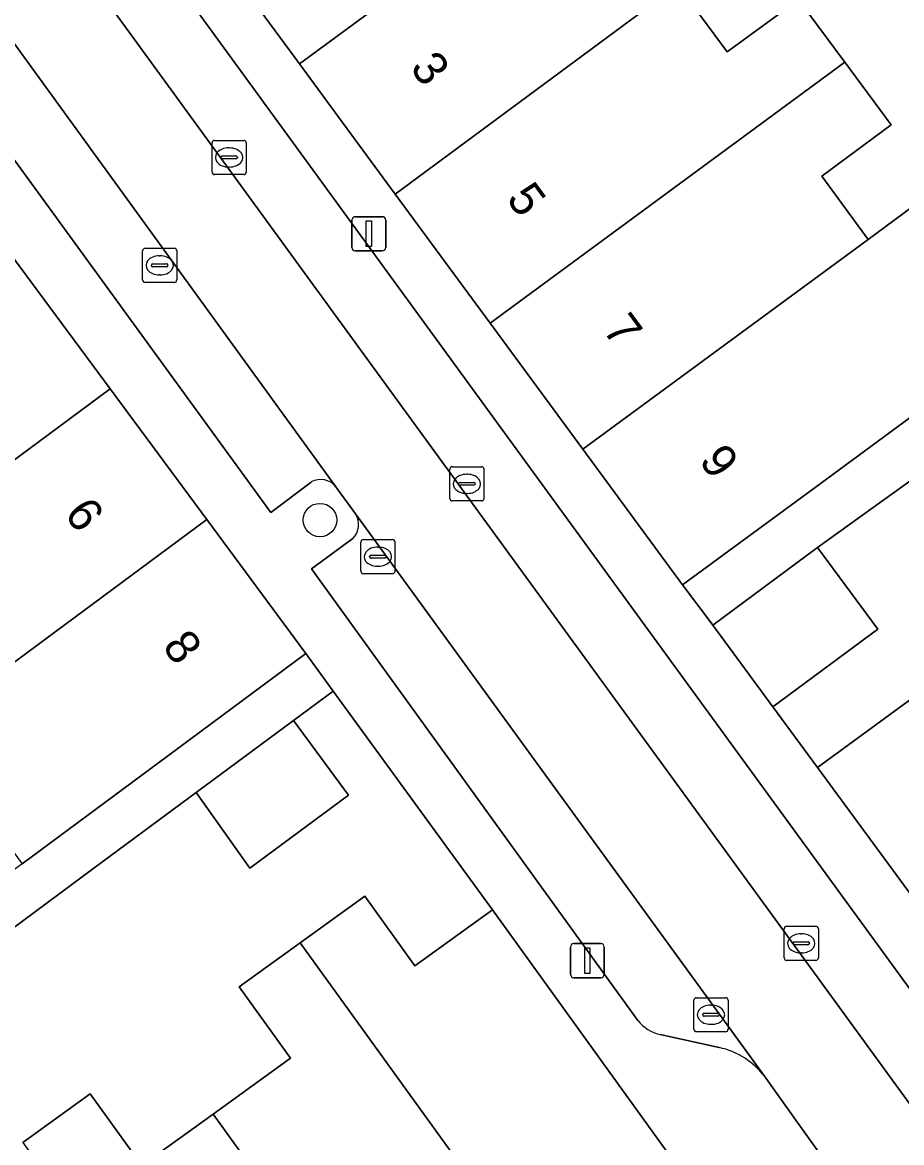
# Model space of a CAD drawing. Extents: x 159817 to 160765, y 380688 to 381638.
# Drawn here: x 159951.47 to 159977.23, y 381310.61 to 381343.41 of the extents above; entities that cross this region are included whole.
import ezdxf

# ---------------------------------------------------------------- set-up
doc = ezdxf.new("R2010")
doc.units = 0
for name, color, linetype in [('IMGEO_Boom', 7, 'Continuous'), ('IMGEO_Erf', 7, 'Continuous'), ('IMGEO_Kolk', 7, 'Continuous'), ('IMGEO_Lichtmast', 7, 'Continuous'), ('IMGEO_Muur', 7, 'Continuous'), ('IMGEO_Pand', 7, 'Continuous'), ('IMGEO_Pand_nummerreeks', 7, 'Continuous'), ('IMGEO_Parkeervlak_open', 7, 'Continuous'), ('IMGEO_Rijbaan_lokaal_open', 7, 'Continuous'), ('IMGEO_Voetpad_open', 7, 'Continuous')]:
    doc.layers.add(name, color=color, linetype=linetype)

msp = doc.modelspace()

# ---------------------------------------------------------------- linework, layer by layer
at = {"layer": 'IMGEO_Boom'}
msp.add_circle((159960.192, 381328.838), 0.489, dxfattribs=at)
at = {"layer": 'IMGEO_Erf'}
for points in [[(159970.672, 381344.511), (159972.12, 381342.543), (159974.212, 381344.083), (159975.565, 381342.244), (159976.919, 381340.405), (159974.888, 381338.91), (159976.251, 381337.057), (159978.281, 381338.552), (159979.72, 381336.597), (159977.662, 381335.082), (159979.145, 381333.067), (159985.718, 381338.113), (159983.569, 381340.914), (159986.086, 381342.846), (159984.86, 381344.454)], [(159978.583, 381330.774), (159974.768, 381328.035), (159976.537, 381325.644), (159973.461, 381323.366), (159974.762, 381321.597), (159977.129, 381323.325), (159978.448, 381324.288)], [(159951.483, 381310.609), (159953.459, 381312.034), (159954.972, 381309.937), (159957.059, 381311.442), (159959.328, 381313.078), (159957.821, 381315.169), (159959.614, 381316.461), (159961.504, 381317.824), (159962.974, 381315.784), (159965.25, 381317.425), (159960.581, 381323.831), (159959.413, 381322.966), (159961.026, 381320.787), (159958.135, 381318.647), (159956.564, 381320.857), (159953.609, 381318.67), (159948.312, 381314.75)]]:
    msp.add_lwpolyline(points, dxfattribs=at)
at = {"layer": 'IMGEO_Kolk'}
for p, q in [((159957.03, 381339.028), (159957.03, 381339.88)), ((159957.105, 381339.954), (159957.957, 381339.954)), ((159957.518, 381339.734), (159957.543, 381339.734)), ((159958.031, 381339.88), (159958.031, 381339.028)), ((159957.289, 381339.448), (159957.289, 381339.46)), ((159957.727, 381339.411), (159957.329, 381339.411)), ((159957.332, 381339.497), (159957.73, 381339.497)), ((159957.773, 381339.46), (159957.773, 381339.448)), ((159957.541, 381339.174), (159957.516, 381339.174)), ((159957.957, 381338.954), (159957.105, 381338.954)), ((159955.071, 381336.795), (159955.923, 381336.795)), ((159954.996, 381335.869), (159954.996, 381336.721)), ((159955.484, 381336.575), (159955.509, 381336.575)), ((159955.997, 381336.721), (159955.997, 381335.869)), ((159955.255, 381336.289), (159955.255, 381336.301)), ((159955.693, 381336.252), (159955.295, 381336.252)), ((159955.298, 381336.338), (159955.696, 381336.338)), ((159955.739, 381336.301), (159955.739, 381336.289)), ((159955.923, 381335.795), (159955.071, 381335.795)), ((159955.507, 381336.015), (159955.482, 381336.015)), ((159963.995, 381329.472), (159963.995, 381330.324)), ((159964.07, 381330.398), (159964.922, 381330.398)), ((159964.996, 381330.324), (159964.996, 381329.472)), ((159964.254, 381329.892), (159964.254, 381329.904)), ((159964.297, 381329.941), (159964.695, 381329.941)), ((159964.483, 381330.178), (159964.508, 381330.178)), ((159964.738, 381329.904), (159964.738, 381329.892)), ((159964.692, 381329.855), (159964.294, 381329.855)), ((159964.506, 381329.618), (159964.481, 381329.618)), ((159964.922, 381329.398), (159964.07, 381329.398)), ((159961.463, 381328.267), (159962.315, 381328.267)), ((159961.388, 381327.341), (159961.388, 381328.193)), ((159961.876, 381328.047), (159961.901, 381328.047)), ((159962.389, 381328.193), (159962.389, 381327.341)), ((159961.647, 381327.761), (159961.647, 381327.773)), ((159962.085, 381327.724), (159961.687, 381327.724)), ((159961.69, 381327.81), (159962.088, 381327.81)), ((159962.131, 381327.773), (159962.131, 381327.761)), ((159962.315, 381327.267), (159961.463, 381327.267)), ((159961.899, 381327.487), (159961.874, 381327.487)), ((159973.789, 381316.019), (159973.789, 381316.871)), ((159973.864, 381316.945), (159974.716, 381316.945)), ((159974.79, 381316.871), (159974.79, 381316.019)), ((159974.048, 381316.439), (159974.048, 381316.451)), ((159974.091, 381316.488), (159974.489, 381316.488)), ((159974.277, 381316.725), (159974.302, 381316.725)), ((159974.532, 381316.451), (159974.532, 381316.439)), ((159974.486, 381316.402), (159974.088, 381316.402)), ((159974.3, 381316.165), (159974.275, 381316.165)), ((159974.716, 381315.945), (159973.864, 381315.945)), ((159971.22, 381314.853), (159972.072, 381314.853)), ((159971.145, 381313.927), (159971.145, 381314.779)), ((159971.633, 381314.633), (159971.658, 381314.633)), ((159972.146, 381314.779), (159972.146, 381313.927)), ((159971.404, 381314.347), (159971.404, 381314.359)), ((159971.842, 381314.31), (159971.444, 381314.31)), ((159971.447, 381314.396), (159971.845, 381314.396)), ((159971.888, 381314.359), (159971.888, 381314.347)), ((159972.072, 381313.853), (159971.22, 381313.853)), ((159971.656, 381314.073), (159971.631, 381314.073))]:
    msp.add_line(p, q, dxfattribs=at)
for points in [[(159957.03, 381339.028), (159957.03, 381339.88)], [(159957.105, 381339.954), (159957.957, 381339.954)], [(159958.031, 381339.88), (159958.031, 381339.028)], [(159957.957, 381338.954), (159957.105, 381338.954)], [(159955.071, 381336.795), (159955.923, 381336.795)], [(159954.996, 381335.869), (159954.996, 381336.721)], [(159955.997, 381336.721), (159955.997, 381335.869)], [(159955.923, 381335.795), (159955.071, 381335.795)], [(159963.995, 381329.472), (159963.995, 381330.324)], [(159964.07, 381330.398), (159964.922, 381330.398)], [(159964.996, 381330.324), (159964.996, 381329.472)], [(159964.922, 381329.398), (159964.07, 381329.398)], [(159961.463, 381328.267), (159962.315, 381328.267)], [(159961.388, 381327.341), (159961.388, 381328.193)], [(159962.389, 381328.193), (159962.389, 381327.341)], [(159962.315, 381327.267), (159961.463, 381327.267)], [(159973.789, 381316.019), (159973.789, 381316.871)], [(159973.864, 381316.945), (159974.716, 381316.945)], [(159974.79, 381316.871), (159974.79, 381316.019)], [(159974.716, 381315.945), (159973.864, 381315.945)], [(159971.22, 381314.853), (159972.072, 381314.853)], [(159971.145, 381313.927), (159971.145, 381314.779)], [(159972.146, 381314.779), (159972.146, 381313.927)], [(159972.072, 381313.853), (159971.22, 381313.853)]]:
    msp.add_lwpolyline(points, dxfattribs=at)
for centre, radius, start, end in [((159957.107, 381339.878), 0.0765, 91.552, 178.448), ((159957.107, 381339.878), 0.0765, 91.552, 178.448), ((159957.955, 381339.878), 0.0765, 1.552, 88.448), ((159957.955, 381339.878), 0.0765, 1.552, 88.448), ((159957.329, 381339.457), 0.0403, 85.8775, 175.7526), ((159957.326, 381339.447), 0.0366, 178.938, 274.7102), ((159957.73, 381339.454), 0.043, 264.8664, 352.4533), ((159957.734, 381339.459), 0.0386, 1.7309, 96.639), ((159957.107, 381339.03), 0.0765, 181.552, 268.448), ((159957.107, 381339.03), 0.0765, 181.552, 268.448), ((159957.955, 381339.03), 0.0765, 271.552, 358.448), ((159957.955, 381339.03), 0.0765, 271.552, 358.448), ((159955.073, 381336.719), 0.0765, 91.552, 178.448), ((159955.073, 381336.719), 0.0765, 91.552, 178.448), ((159955.921, 381336.719), 0.0765, 1.552, 88.448), ((159955.921, 381336.719), 0.0765, 1.552, 88.448), ((159955.295, 381336.298), 0.0403, 85.8775, 175.7526), ((159955.292, 381336.288), 0.0366, 178.938, 274.7102), ((159955.696, 381336.295), 0.043, 264.8664, 352.4533), ((159955.7, 381336.3), 0.0386, 1.7309, 96.639), ((159955.073, 381335.871), 0.0765, 181.552, 268.448), ((159955.073, 381335.871), 0.0765, 181.552, 268.448), ((159955.921, 381335.871), 0.0765, 271.552, 358.448), ((159955.921, 381335.871), 0.0765, 271.552, 358.448), ((159964.072, 381330.322), 0.0765, 91.552, 178.448), ((159964.072, 381330.322), 0.0765, 91.552, 178.448), ((159964.92, 381330.322), 0.0765, 1.552, 88.448), ((159964.92, 381330.322), 0.0765, 1.552, 88.448), ((159964.294, 381329.901), 0.0403, 85.8775, 175.7526), ((159964.291, 381329.891), 0.0366, 178.938, 274.7102), ((159964.695, 381329.898), 0.043, 264.8664, 352.4533), ((159964.699, 381329.903), 0.0386, 1.7309, 96.639), ((159964.072, 381329.474), 0.0765, 181.552, 268.448), ((159964.072, 381329.474), 0.0765, 181.552, 268.448), ((159964.92, 381329.474), 0.0765, 271.552, 358.448), ((159964.92, 381329.474), 0.0765, 271.552, 358.448), ((159961.465, 381328.191), 0.0765, 91.552, 178.448), ((159961.465, 381328.191), 0.0765, 91.552, 178.448), ((159962.313, 381328.191), 0.0765, 1.552, 88.448), ((159962.313, 381328.191), 0.0765, 1.552, 88.448), ((159961.687, 381327.77), 0.0403, 85.8775, 175.7526), ((159961.684, 381327.76), 0.0366, 178.938, 274.7102), ((159962.088, 381327.767), 0.043, 264.8664, 352.4533), ((159962.092, 381327.772), 0.0386, 1.7309, 96.639), ((159961.465, 381327.343), 0.0765, 181.552, 268.448), ((159961.465, 381327.343), 0.0765, 181.552, 268.448), ((159962.313, 381327.343), 0.0765, 271.552, 358.448), ((159962.313, 381327.343), 0.0765, 271.552, 358.448), ((159973.866, 381316.869), 0.0765, 91.552, 178.448), ((159973.866, 381316.869), 0.0765, 91.552, 178.448), ((159974.714, 381316.869), 0.0765, 1.552, 88.448), ((159974.714, 381316.869), 0.0765, 1.552, 88.448), ((159974.088, 381316.448), 0.0403, 85.8775, 175.7526), ((159974.085, 381316.438), 0.0366, 178.938, 274.7102), ((159974.489, 381316.445), 0.043, 264.8664, 352.4533), ((159974.493, 381316.45), 0.0386, 1.7309, 96.639), ((159973.866, 381316.021), 0.0765, 181.552, 268.448), ((159973.866, 381316.021), 0.0765, 181.552, 268.448), ((159974.714, 381316.021), 0.0765, 271.552, 358.448), ((159974.714, 381316.021), 0.0765, 271.552, 358.448), ((159971.222, 381314.777), 0.0765, 91.552, 178.448), ((159971.222, 381314.777), 0.0765, 91.552, 178.448), ((159972.07, 381314.777), 0.0765, 1.552, 88.448), ((159972.07, 381314.777), 0.0765, 1.552, 88.448), ((159971.444, 381314.356), 0.0403, 85.8775, 175.7526), ((159971.441, 381314.346), 0.0366, 178.938, 274.7102), ((159971.845, 381314.353), 0.043, 264.8664, 352.4533), ((159971.849, 381314.358), 0.0386, 1.7309, 96.639), ((159971.222, 381313.929), 0.0765, 181.552, 268.448), ((159971.222, 381313.929), 0.0765, 181.552, 268.448), ((159972.07, 381313.929), 0.0765, 271.552, 358.448), ((159972.07, 381313.929), 0.0765, 271.552, 358.448)]:
    msp.add_arc(centre, radius, start, end, dxfattribs=at)
for centre, major_axis, ratio, start_param, end_param in [((159957.517, 381339.454), (-0.387, 0.002), 0.722429, 4.712389, 7.853982), ((159957.542, 381339.454), (-0.39, 0.002), 0.717154, 1.570796, 4.712389), ((159955.483, 381336.295), (-0.387, 0.002), 0.722429, 4.712389, 7.853982), ((159955.508, 381336.295), (-0.39, 0.002), 0.717154, 1.570796, 4.712389), ((159964.482, 381329.898), (-0.387, 0.002), 0.722429, 4.712389, 7.853982), ((159964.507, 381329.898), (-0.39, 0.002), 0.717154, 1.570796, 4.712389), ((159961.875, 381327.767), (-0.387, 0.002), 0.722429, 4.712389, 7.853982), ((159961.9, 381327.767), (-0.39, 0.002), 0.717154, 1.570796, 4.712389), ((159974.276, 381316.445), (-0.387, 0.002), 0.722429, 4.712389, 7.853982), ((159974.301, 381316.445), (-0.39, 0.002), 0.717154, 1.570796, 4.712389), ((159971.632, 381314.353), (-0.387, 0.002), 0.722429, 4.712389, 7.853982), ((159971.657, 381314.353), (-0.39, 0.002), 0.717154, 1.570796, 4.712389)]:
    msp.add_ellipse(centre, major_axis=major_axis, ratio=ratio, start_param=start_param, end_param=end_param, dxfattribs=at)
at = {"layer": 'IMGEO_Lichtmast'}
for p, q in [((159961.126, 381336.819), (159961.126, 381337.619)), ((159961.126, 381337.619), (159961.126, 381336.819)), ((159961.226, 381337.719), (159962.016, 381337.719)), ((159962.016, 381337.719), (159961.226, 381337.719)), ((159962.116, 381337.619), (159962.116, 381336.819)), ((159962.116, 381336.819), (159962.116, 381337.619)), ((159962.016, 381336.719), (159961.226, 381336.719)), ((159961.226, 381336.719), (159962.016, 381336.719)), ((159967.629, 381316.437), (159968.419, 381316.437)), ((159968.419, 381316.437), (159967.629, 381316.437)), ((159967.529, 381315.537), (159967.529, 381316.337)), ((159967.529, 381316.337), (159967.529, 381315.537)), ((159968.519, 381316.337), (159968.519, 381315.537)), ((159968.519, 381315.537), (159968.519, 381316.337)), ((159968.419, 381315.437), (159967.629, 381315.437)), ((159967.629, 381315.437), (159968.419, 381315.437))]:
    msp.add_line(p, q, dxfattribs=at)
for points in [[(159961.546, 381337.594), (159961.696, 381337.594), (159961.696, 381336.844), (159961.546, 381336.844), (159961.546, 381337.594)], [(159967.949, 381316.312), (159968.099, 381316.312), (159968.099, 381315.562), (159967.949, 381315.562), (159967.949, 381316.312)]]:
    msp.add_lwpolyline(points, dxfattribs=at)
for centre, start, end in [((159961.226, 381337.619), 90, 180), ((159961.226, 381337.619), 90, 180), ((159962.016, 381337.619), 0, 90), ((159962.016, 381337.619), 360, 90), ((159961.226, 381336.819), 180, 270), ((159961.226, 381336.819), 180, 270), ((159962.016, 381336.819), 270, 0), ((159962.016, 381336.819), 270, 0), ((159967.629, 381316.337), 90, 180), ((159967.629, 381316.337), 90, 180), ((159968.419, 381316.337), 0, 90), ((159968.419, 381316.337), 360, 90), ((159967.629, 381315.537), 180, 270), ((159967.629, 381315.537), 180, 270), ((159968.419, 381315.537), 270, 0), ((159968.419, 381315.537), 270, 0)]:
    msp.add_arc(centre, 0.1, start, end, dxfattribs=at)
at = {"layer": 'IMGEO_Muur'}
msp.add_lwpolyline([(159960.581, 381323.831), (159965.25, 381317.425)], dxfattribs=at)
at = {"layer": 'IMGEO_Pand'}
for points in [[(159969.988, 381349.841), (159968.65, 381351.659), (159966.586, 381350.14), (159965.04, 381352.242), (159960.735, 381349.075), (159956.707, 381346.111), (159959.591, 381342.191)], [(159970.672, 381344.511), (159972.767, 381346.064), (159971.325, 381348.024), (159969.988, 381349.841), (159959.591, 381342.191), (159960.743, 381340.626), (159962.396, 381338.379)], [(159970.672, 381344.511), (159962.396, 381338.379), (159965.178, 381334.598), (159975.565, 381342.244), (159974.212, 381344.083), (159972.12, 381342.543)], [(159976.251, 381337.057), (159974.888, 381338.91), (159976.919, 381340.405), (159975.565, 381342.244), (159965.178, 381334.598), (159967.892, 381330.909)], [(159976.251, 381337.057), (159967.892, 381330.909), (159970.815, 381326.937), (159974.843, 381329.901), (159979.145, 381333.067), (159977.662, 381335.082), (159979.72, 381336.597), (159978.281, 381338.552)], [(159951.211, 381336.506), (159941.01, 381328.957), (159942.33, 381327.174), (159944.465, 381328.755), (159945.979, 381326.709), (159948.134, 381328.304), (159954.044, 381332.678)], [(159946.609, 381321.252), (159956.877, 381328.851), (159954.044, 381332.678), (159948.134, 381328.304), (159945.979, 381326.709), (159947.37, 381324.83), (159945.167, 381323.2)], [(159946.609, 381321.252), (159947.778, 381319.673), (159949.73, 381321.118), (159951.466, 381318.772), (159955.764, 381321.953), (159959.782, 381324.927), (159956.877, 381328.851)], [(159974.768, 381328.035), (159971.698, 381325.763), (159973.461, 381323.366), (159976.537, 381325.644)], [(159983.427, 381322.401), (159981.517, 381325.016), (159979.168, 381323.302), (159978.448, 381324.288), (159977.129, 381323.325), (159974.762, 381321.597), (159977.548, 381317.809), (159979.716, 381319.392), (159983.996, 381313.531), (159987.849, 381316.344)], [(159958.135, 381318.647), (159961.026, 381320.787), (159959.413, 381322.966), (159956.564, 381320.857)], [(159967.247, 381305.886), (159971.406, 381308.887), (159965.25, 381317.425), (159962.974, 381315.784), (159961.504, 381317.824), (159959.614, 381316.461)], [(159967.247, 381305.886), (159959.614, 381316.461), (159957.821, 381315.169), (159959.328, 381313.078), (159957.059, 381311.442), (159958.797, 381309.033), (159963.185, 381302.954)], [(159951.483, 381310.609), (159959.123, 381300.023), (159963.185, 381302.954), (159958.797, 381309.033), (159957.059, 381311.442), (159954.972, 381309.937), (159953.459, 381312.034)]]:
    msp.add_lwpolyline(points, close=True, dxfattribs=at)
at = {"layer": 'IMGEO_Parkeervlak_open'}
for points in [[(159948.598, 381351.357), (159977.95, 381311.079)], [(159977.539, 381315.018), (159953.338, 381348.211)], [(159960.657, 381329.81), (159950.885, 381343.28)], [(159950.793, 381342.592), (159949.542, 381341.693), (159958.749, 381329.058), (159959.933, 381329.952)], [(159973.21, 381312.558), (159961.231, 381329.017)], [(159961.158, 381328.296), (159959.947, 381327.413), (159969.504, 381314.182)], [(159970.16, 381313.771), (159971.889, 381313.393)]]:
    msp.add_lwpolyline(points, dxfattribs=at)
for centre, radius, start, end in [((159960.211, 381329.451), 0.573, 38.8296, 118.977), ((159960.748, 381328.702), 0.576, 315.2753, 33.1619), ((159970.457, 381314.974), 1.239, 219.728, 256.1357), ((159971.39, 381311.141), 2.307, 37.9039, 77.5023)]:
    msp.add_arc(centre, radius, start, end, dxfattribs=at)
at = {"layer": 'IMGEO_Rijbaan_lokaal_open'}
msp.add_lwpolyline([(159976.349, 381308.172), (159978.729, 381309.905), (159977.95, 381311.079), (159948.598, 381351.357), (159948.297, 381351.788), (159948.232, 381351.877), (159942.983, 381359.055), (159942.736, 381359.408), (159940.386, 381357.691), (159940.578, 381357.426), (159950.269, 381344.107), (159950.885, 381343.28), (159960.657, 381329.81), (159961.231, 381329.017), (159973.21, 381312.558), (159974.328, 381310.996)], close=True, dxfattribs=at)
at = {"layer": 'IMGEO_Voetpad_open'}
for points in [[(159965.178, 381334.598), (159962.396, 381338.379), (159960.743, 381340.626), (159959.591, 381342.191), (159956.707, 381346.111), (159955.853, 381347.241), (159955.676, 381347.475), (159952.218, 381352.051), (159949.355, 381355.98), (159944.432, 381363.048), (159941.684, 381360.88), (159942.736, 381359.408), (159942.983, 381359.055)], [(159937.01, 381356.62), (159937.488, 381355.703), (159940.981, 381349.218), (159942.045, 381349.029), (159947.377, 381341.706), (159948.307, 381340.429), (159951.211, 381336.506), (159954.044, 381332.678), (159956.877, 381328.851), (159959.782, 381324.927), (159960.581, 381323.831), (159965.25, 381317.425), (159971.406, 381308.887), (159972.788, 381307.097), (159976.837, 381301.534)], [(159949.277, 381351.257), (159950.494, 381352.091), (159950.664, 381351.868), (159953.338, 381348.211), (159977.539, 381315.018)], [(159959.933, 381329.952), (159958.749, 381329.058), (159949.542, 381341.693), (159950.793, 381342.592)], [(159986.277, 381307.01), (159982.331, 381311.019), (159979.645, 381314.832), (159977.548, 381317.809), (159974.762, 381321.597), (159973.461, 381323.366), (159971.698, 381325.763), (159971.677, 381325.792), (159970.815, 381326.937), (159967.892, 381330.909), (159965.178, 381334.598)], [(159961.231, 381329.017), (159960.657, 381329.81)], [(159969.504, 381314.182), (159959.947, 381327.413), (159961.158, 381328.296)], [(159934.351, 381310.488), (159937.3, 381312.78), (159938.521, 381310.983), (159938.814, 381311.182), (159942.087, 381313.35), (159943.418, 381313.475), (159944.545, 381311.962), (159945.381, 381312.581), (159945.317, 381312.669), (159948.275, 381314.801), (159948.312, 381314.75), (159953.609, 381318.67), (159956.564, 381320.857), (159959.413, 381322.966), (159960.581, 381323.831), (159959.782, 381324.927), (159955.764, 381321.953), (159951.466, 381318.772), (159947.058, 381315.509), (159938.774, 381313.765), (159937.511, 381315.429), (159927.34, 381307.693)], [(159971.889, 381313.393), (159970.16, 381313.771)], [(159977.553, 381306.556), (159976.349, 381308.172), (159974.328, 381310.996), (159973.21, 381312.558)]]:
    msp.add_lwpolyline(points, dxfattribs=at)
msp.add_lwpolyline([(159978.583, 381330.774), (159981.781, 381333.098), (159984.671, 381335.199), (159985.667, 381335.923), (159988.581, 381338.041), (159989.135, 381338.444), (159990.394, 381339.359), (159985.994, 381345.319), (159984.86, 381344.454), (159986.086, 381342.846), (159988.235, 381340.045), (159985.718, 381338.113), (159979.145, 381333.067), (159974.843, 381329.901), (159970.815, 381326.937), (159971.677, 381325.792), (159971.698, 381325.763), (159974.768, 381328.035)], close=True, dxfattribs=at)
for centre, radius, start, end in [((159960.211, 381329.451), 0.573, 38.8296, 118.977), ((159960.748, 381328.702), 0.576, 315.2753, 33.1619), ((159970.457, 381314.974), 1.239, 219.728, 256.1357), ((159971.39, 381311.141), 2.307, 37.9039, 77.5023)]:
    msp.add_arc(centre, radius, start, end, dxfattribs=at)

# ---------------------------------------------------------------- texts
at = {"layer": 'IMGEO_Pand_nummerreeks'}
for s, rotation, p in [('3', 306.3425, (159962.806, 381342.074)), ('5', 306.3452, (159965.628, 381338.24)), ('7', 306.3452, (159968.449, 381334.405)), ('9', 306.3452, (159971.271, 381330.57)), ('6', 306.5098, (159952.678, 381329.01)), ('8', 306.5098, (159955.55, 381325.131))]:
    msp.add_text(s, height=1, rotation=rotation, dxfattribs=at).set_placement(p)

doc.saveas('drawing.dxf')
